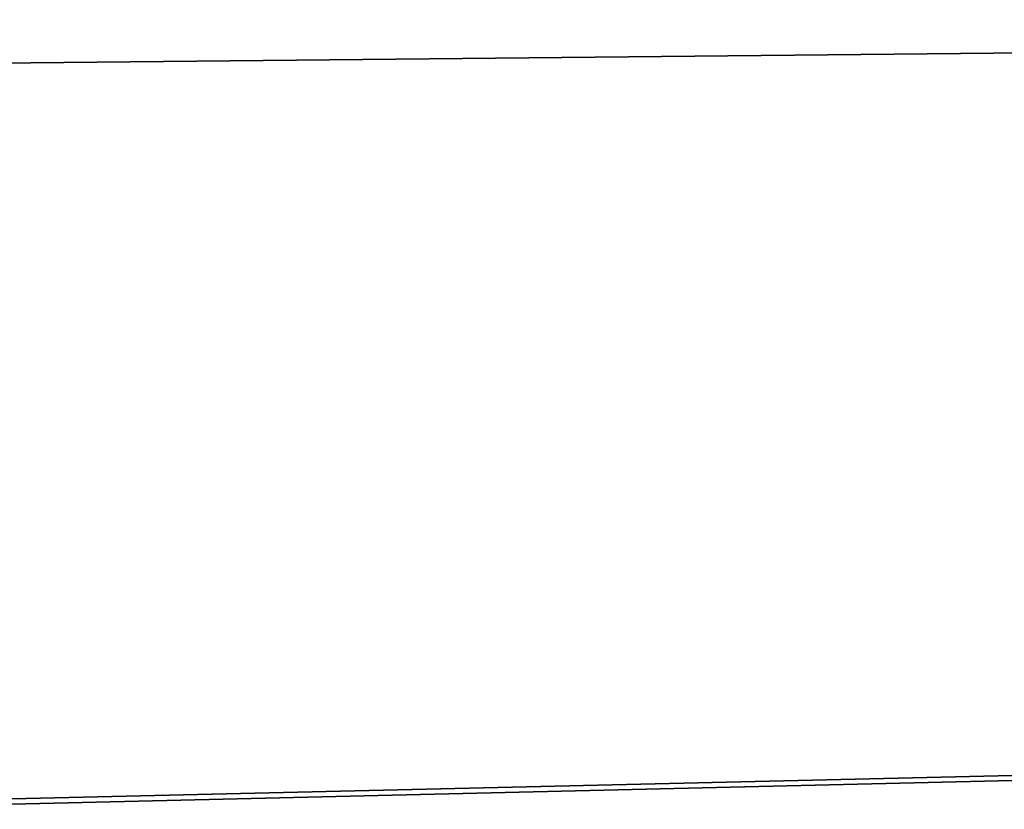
# Model space of a CAD drawing. Extents: x 4 to 901, y 3 to 274.
# Tile 548 of 656: x 704.64 to 707.46, y 267.32 to 269.58. Entities that reach past the tile are written whole.
import ezdxf

# ---------------------------------------------------------------- set-up
doc = ezdxf.new("R2010")
doc.units = 0

msp = doc.modelspace()

# ---------------------------------------------------------------- linework, layer by layer
for points in [[(627.601196, 263.709991, 20.949999), (712.601196, 263.709991, 20.949999), (712.601196, 272.709991, 20.949999)], [(627.601196, 263.709991, 20.949999), (712.601196, 272.709991, 20.949999), (627.601196, 272.709991, 20.949999)], [(627.601196, 263.709991, 19.949999), (627.601196, 272.709991, 19.949999), (712.601196, 272.709991, 19.949999)], [(627.601196, 263.709991, 19.949999), (712.601196, 272.709991, 19.949999), (712.601196, 263.709991, 19.949999)], [(627.601196, 263.709991, 272.950012), (712.601196, 263.709991, 272.950012), (712.601196, 272.709991, 272.950012)], [(627.601196, 263.709991, 272.950012), (712.601196, 272.709991, 272.950012), (627.601196, 272.709991, 272.950012)], [(627.601196, 263.709991, 271.950012), (627.601196, 272.709991, 271.950012), (712.601196, 272.709991, 271.950012)], [(627.601196, 263.709991, 271.950012), (712.601196, 272.709991, 271.950012), (712.601196, 263.709991, 271.950012)], [(861.484985, 272.509979, 100.299995), (44.485004, 272.509979, 100.299995), (861.484985, 261.709991, 100.299995)], [(861.484985, 261.709991, 100.299995), (44.485004, 272.509979, 100.299995), (44.485004, 261.709991, 100.299995)], [(861.484985, 261.709991, 99.699997), (44.485004, 261.709991, 99.699997), (861.484985, 272.509979, 99.699997)], [(861.484985, 272.509979, 99.699997), (44.485004, 261.709991, 99.699997), (44.485004, 272.509979, 99.699997)], [(44.485004, 272.509979, 241.099991), (861.484985, 272.509979, 241.099991), (44.485004, 261.709991, 241.099991)], [(44.485004, 261.709991, 241.099991), (861.484985, 272.509979, 241.099991), (861.484985, 261.709991, 241.099991)], [(44.485004, 261.709991, 241.699997), (861.484985, 261.709991, 241.699997), (44.485004, 272.509979, 241.699997)], [(44.485004, 272.509979, 241.699997), (861.484985, 261.709991, 241.699997), (861.484985, 272.509979, 241.699997)], [(864.984985, 271.109985, 256.950012), (462.234985, 255.009979, 256.950012), (40.284992, 271.109985, 256.950012)], [(40.284992, 271.109985, 257.549988), (443.734985, 255.009979, 257.549988), (864.984985, 271.109985, 257.549988)], [(864.984985, 271.109985, 35.349995), (292.484985, 265.209991, 35.349995), (40.984989, 271.109985, 35.349995)], [(292.484985, 265.209991, 35.949997), (864.984985, 271.109985, 35.949997), (40.984989, 271.109985, 35.949997)], [(864.984985, 271.109985, 35.349995), (613.484985, 265.209991, 35.349995), (292.484985, 265.209991, 35.349995)], [(292.484985, 265.209991, 35.949997), (613.484985, 265.209991, 35.949997), (864.984985, 271.109985, 35.949997)], [(864.984985, 271.109985, 257.549988), (443.734985, 255.009979, 257.549988), (448.984985, 255.009979, 257.549988)], [(864.984985, 271.109985, 257.549988), (448.984985, 255.009979, 257.549988), (456.984985, 255.009979, 257.549988)], [(456.984985, 255.009979, 257.549988), (462.234985, 255.009979, 257.549988), (864.984985, 271.109985, 257.549988)], [(864.984985, 234.309982, 256.950012), (462.15863, 236.025177, 256.950012), (864.984985, 271.109985, 256.950012)], [(864.984985, 271.109985, 256.950012), (462.15863, 236.025177, 256.950012), (462.326996, 236.070297, 256.950012)], [(864.984985, 271.109985, 256.950012), (462.984985, 255.009979, 256.950012), (462.234985, 255.009979, 256.950012)], [(864.984985, 271.109985, 257.549988), (462.234985, 255.009979, 257.549988), (462.984985, 255.009979, 257.549988)], [(864.984985, 271.109985, 256.950012), (462.326996, 236.070297, 256.950012), (462.484985, 236.143951, 256.950012)], [(462.484985, 236.143951, 256.950012), (462.627777, 236.243942, 256.950012), (864.984985, 271.109985, 256.950012)], [(462.627777, 236.243942, 256.950012), (462.751038, 236.367188, 256.950012), (864.984985, 271.109985, 256.950012)], [(864.984985, 271.109985, 256.950012), (462.751038, 236.367188, 256.950012), (462.851013, 236.509979, 256.950012)], [(864.984985, 271.109985, 256.950012), (462.851013, 236.509979, 256.950012), (462.924683, 236.667969, 256.950012)], [(864.984985, 271.109985, 256.950012), (462.924683, 236.667969, 256.950012), (462.969788, 236.836334, 256.950012)], [(462.969788, 236.836334, 256.950012), (462.984985, 237.009979, 256.950012), (864.984985, 271.109985, 256.950012)], [(864.984985, 271.109985, 256.950012), (462.984985, 237.009979, 256.950012), (462.984985, 255.009979, 256.950012)], [(864.984985, 271.109985, 257.549988), (462.984985, 255.009979, 257.549988), (864.984985, 234.309982, 257.549988)], [(614.484985, 265.209991, 35.349995), (613.484985, 265.209991, 35.349995), (864.984985, 271.109985, 35.349995)], [(864.984985, 271.109985, 35.949997), (613.484985, 265.209991, 35.949997), (614.484985, 265.209991, 35.949997)], [(864.984985, 234.309982, 35.349995), (614.484985, 265.209991, 35.349995), (864.984985, 271.109985, 35.349995)], [(864.984985, 271.109985, 35.949997), (614.484985, 265.209991, 35.949997), (864.984985, 234.309982, 35.949997)]]:
    msp.add_3dface(points)

doc.saveas('drawing.dxf')
